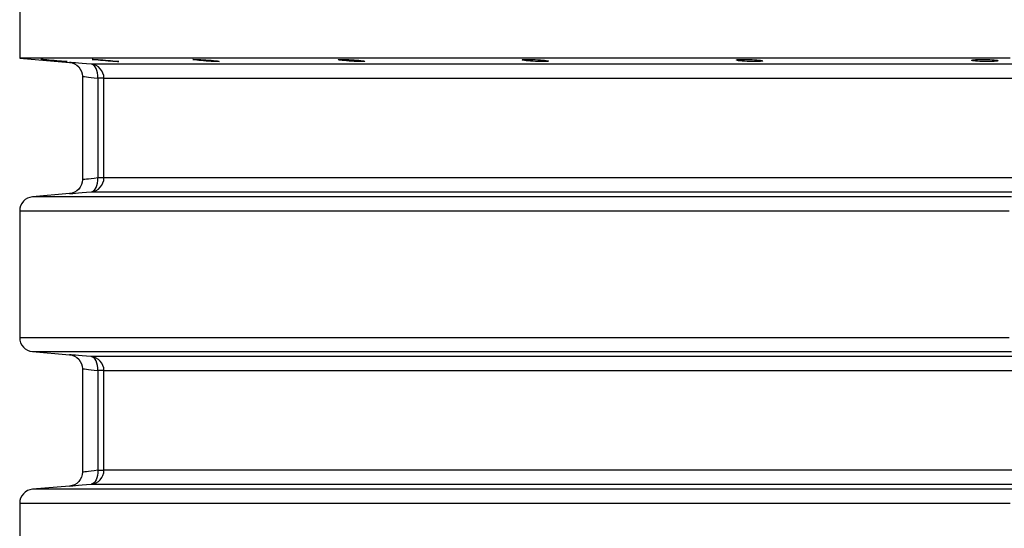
# Model space of a CAD drawing. Header units: millimetres. Extents: x 196 to 2027204, y -221452 to 153872.
# Tile 300 of 381: x 1216088 to 1216795, y -198737 to -198371. Entities that reach past the tile are written whole.
import ezdxf

# ---------------------------------------------------------------- set-up
doc = ezdxf.new("R2010")
doc.units = ezdxf.units.MM
doc.layers.add('00_Основной', color=163, linetype='Continuous', lineweight=40)

msp = doc.modelspace()

# ---------------------------------------------------------------- linework, layer by layer
at = {"layer": '00_Основной', "color": 252, "lineweight": 25, "ltscale": 10}
for p, q in [((1216087.71, -198364, 0.2), (1216087.71, -198399.01, 0.2)), ((1216087.71, -198399.01, 0.2), (1216123.58, -198402.14, 0.2)), ((1216132.71, -198412.06, 0.2), (1216132.71, -198486.46, 0.2)), ((1216143.79, -198413.42, 0.2), (1216143.79, -198485.08, 0.2)), ((1216148.22, -198485.08, 0.2), (1216148.22, -198413.42, 0.2)), ((1216123.58, -198496.36, 0.2), (1216096.84, -198498.7, 0.2)), ((1216087.71, -198508.66, 0.2), (1216087.71, -198599.84, 0.2)), ((1216096.84, -198609.8, 0.2), (1216123.58, -198612.14, 0.2)), ((1216132.71, -198622.06, 0.2), (1216132.71, -198696.46, 0.2)), ((1216143.79, -198623.42, 0.2), (1216143.79, -198695.09, 0.2)), ((1216148.22, -198695.09, 0.2), (1216148.22, -198623.42, 0.2)), ((1216123.58, -198706.36, 0.2), (1216096.84, -198708.7, 0.2)), ((1216087.71, -198718.67, 0.2), (1216087.71, -198809.84, 0.2))]:
    msp.add_line(p, q, dxfattribs=at)
at = {"layer": '00_Основной', "color": 252, "lineweight": 25, "ltscale": 10, "elevation": 0.2}
for points in [[(1216799.17, -198399.01), (1216776.83, -198399.01), (1216754.61, -198399.01), (1216732.53, -198399.01), (1216710.62, -198399.01), (1216688.87, -198399.01), (1216667.3, -198399.01), (1216645.93, -198399.01), (1216624.78, -198399.01), (1216603.85, -198399.01), (1216583.17, -198399.01), (1216562.73, -198399.01), (1216542.58, -198399.01), (1216522.71, -198399.01), (1216503.14, -198399.01), (1216483.88, -198399.01), (1216464.94, -198399.01), (1216446.33, -198399.01), (1216428.09, -198399.01), (1216410.21, -198399.01), (1216392.69, -198399.01), (1216375.56, -198399.01), (1216358.84, -198399.01), (1216342.53, -198399.01), (1216326.64, -198399.01), (1216311.17, -198399.01), (1216296.16, -198399.01), (1216281.6, -198399.01), (1216267.5, -198399.01), (1216253.87, -198399.01), (1216240.72, -198399.01), (1216228.07, -198399.01), (1216215.91, -198399.01), (1216204.27, -198399.01), (1216193.13, -198399.01), (1216182.54, -198399.01), (1216172.46, -198399.01), (1216162.92, -198399.01), (1216153.93, -198399.01), (1216145.49, -198399.01), (1216137.61, -198399.01), (1216130.3, -198399.01), (1216123.54, -198399.01), (1216117.36, -198399.01), (1216111.74, -198399.01), (1216106.72, -198399.01), (1216102.27, -198399.01), (1216098.42, -198399.01), (1216095.14, -198399.01), (1216092.48, -198399.01), (1216090.39, -198399.01), (1216088.9, -198399.01), (1216088, -198399.01), (1216087.71, -198399.01)], [(1216123.58, -198402.14), (1216125.29, -198402.45), (1216127.01, -198403.08), (1216128.64, -198404.06), (1216130.09, -198405.34), (1216131.24, -198406.9), (1216132.08, -198408.6), (1216132.55, -198410.37), (1216132.71, -198412.1)], [(1216139.1, -198403.45), (1216135.69, -198403.17), (1216132.61, -198402.9), (1216129.95, -198402.68), (1216127.7, -198402.49), (1216125.92, -198402.34), (1216124.64, -198402.22), (1216123.85, -198402.17), (1216123.58, -198402.14)], [(1216811.76, -198403.45), (1216791.19, -198403.45), (1216770.73, -198403.45), (1216750.38, -198403.45), (1216730.17, -198403.45), (1216710.12, -198403.45), (1216690.22, -198403.45), (1216670.5, -198403.45), (1216650.97, -198403.45), (1216631.64, -198403.45), (1216612.52, -198403.45), (1216593.62, -198403.45), (1216574.97, -198403.45), (1216556.57, -198403.45), (1216538.42, -198403.45), (1216520.55, -198403.45), (1216502.97, -198403.45), (1216485.69, -198403.45), (1216468.71, -198403.45), (1216452.06, -198403.45), (1216435.73, -198403.45), (1216419.76, -198403.45), (1216404.12, -198403.45), (1216388.85, -198403.45), (1216373.97, -198403.45), (1216359.45, -198403.45), (1216345.34, -198403.45), (1216331.62, -198403.45), (1216318.3, -198403.45), (1216305.42, -198403.45), (1216292.96, -198403.45), (1216280.92, -198403.45), (1216269.33, -198403.45), (1216258.2, -198403.45), (1216247.53, -198403.45), (1216237.32, -198403.45), (1216227.58, -198403.45), (1216218.32, -198403.45), (1216209.55, -198403.45), (1216201.25, -198403.45), (1216193.46, -198403.45), (1216186.16, -198403.45), (1216179.38, -198403.45), (1216173.1, -198403.45), (1216167.34, -198403.45), (1216162.09, -198403.45), (1216157.36, -198403.45), (1216153.17, -198403.45), (1216149.49, -198403.45), (1216146.34, -198403.45), (1216143.73, -198403.45), (1216141.66, -198403.45), (1216140.11, -198403.45), (1216139.1, -198403.45)], [(1216148.22, -198413.42), (1216148.05, -198411.58), (1216147.54, -198409.79), (1216146.71, -198408.14), (1216145.59, -198406.66), (1216144.22, -198405.42), (1216142.65, -198404.46), (1216140.92, -198403.79), (1216139.1, -198403.45)], [(1216143.79, -198413.42), (1216143.8, -198411.54), (1216143.62, -198409.72), (1216143.22, -198408.04), (1216142.67, -198406.54), (1216141.94, -198405.3), (1216141.09, -198404.36), (1216140.12, -198403.74), (1216139.1, -198403.45)], [(1216132.71, -198412.1), (1216132.89, -198412.13), (1216133.45, -198412.19), (1216134.36, -198412.3), (1216135.66, -198412.46), (1216137.17, -198412.62), (1216139.03, -198412.85), (1216141.25, -198413.12), (1216143.79, -198413.42)], [(1216148.22, -198413.42), (1216148.11, -198413.42), (1216147.87, -198413.42), (1216147.47, -198413.42), (1216146.96, -198413.42), (1216146.33, -198413.42), (1216145.58, -198413.42), (1216144.73, -198413.42), (1216143.79, -198413.42)], [(1216148.22, -198413.42), (1216149.22, -198413.42), (1216150.75, -198413.42), (1216152.81, -198413.42), (1216155.39, -198413.42), (1216158.51, -198413.42), (1216162.13, -198413.42), (1216166.29, -198413.42), (1216170.97, -198413.42), (1216176.15, -198413.42), (1216181.84, -198413.42), (1216188.05, -198413.42), (1216194.77, -198413.42), (1216201.98, -198413.42), (1216209.68, -198413.42), (1216217.87, -198413.42), (1216226.55, -198413.42), (1216235.71, -198413.42), (1216245.34, -198413.42), (1216255.45, -198413.42), (1216266.01, -198413.42), (1216277.01, -198413.42), (1216288.47, -198413.42), (1216300.37, -198413.42), (1216312.68, -198413.42), (1216325.43, -198413.42), (1216338.59, -198413.42), (1216352.15, -198413.42), (1216366.12, -198413.42), (1216380.47, -198413.42), (1216395.2, -198413.42), (1216410.29, -198413.42), (1216425.76, -198413.42), (1216441.56, -198413.42), (1216457.69, -198413.42), (1216474.16, -198413.42), (1216490.95, -198413.42), (1216508.04, -198413.42), (1216525.42, -198413.42), (1216543.09, -198413.42), (1216561.02, -198413.42), (1216579.23, -198413.42), (1216597.67, -198413.42), (1216616.35, -198413.42), (1216635.26, -198413.42), (1216654.39, -198413.42), (1216673.7, -198413.42), (1216693.2, -198413.42), (1216712.87, -198413.42), (1216732.71, -198413.42), (1216752.7, -198413.42), (1216772.82, -198413.42), (1216793.05, -198413.42), (1216813.4, -198413.42)], [(1216132.71, -198486.4), (1216132.55, -198488.13), (1216132.08, -198489.9), (1216131.24, -198491.62), (1216130.09, -198493.16), (1216128.64, -198494.46), (1216127.01, -198495.43), (1216125.29, -198496.06), (1216123.58, -198496.36)], [(1216143.79, -198485.08), (1216141.25, -198485.4), (1216139.04, -198485.65), (1216137.18, -198485.88), (1216135.66, -198486.06), (1216134.38, -198486.22), (1216133.45, -198486.31), (1216132.89, -198486.38), (1216132.71, -198486.4), (1216132.71, -198486.4)], [(1216139.1, -198495.05), (1216140.92, -198494.72), (1216142.65, -198494.06), (1216144.22, -198493.09), (1216145.59, -198491.84), (1216146.71, -198490.38), (1216147.54, -198488.71), (1216148.05, -198486.93), (1216148.22, -198485.08)], [(1216139.1, -198495.05), (1216140.12, -198494.78), (1216141.09, -198494.16), (1216141.94, -198493.2), (1216142.67, -198491.96), (1216143.22, -198490.48), (1216143.62, -198488.8), (1216143.8, -198486.98), (1216143.79, -198485.08)], [(1216148.22, -198485.08), (1216148.11, -198485.08), (1216147.87, -198485.08), (1216147.47, -198485.08), (1216146.96, -198485.08), (1216146.33, -198485.08), (1216145.58, -198485.08), (1216144.73, -198485.08), (1216143.79, -198485.08)], [(1216813.4, -198485.08), (1216793.05, -198485.08), (1216772.82, -198485.08), (1216752.7, -198485.08), (1216732.71, -198485.08), (1216712.87, -198485.08), (1216693.2, -198485.08), (1216673.7, -198485.08), (1216654.39, -198485.08), (1216635.26, -198485.08), (1216616.35, -198485.08), (1216597.67, -198485.08), (1216579.23, -198485.08), (1216561.02, -198485.08), (1216543.09, -198485.08), (1216525.42, -198485.08), (1216508.04, -198485.08), (1216490.95, -198485.08), (1216474.16, -198485.08), (1216457.69, -198485.08), (1216441.56, -198485.08), (1216425.76, -198485.08), (1216410.29, -198485.08), (1216395.2, -198485.08), (1216380.47, -198485.08), (1216366.12, -198485.08), (1216352.15, -198485.08), (1216338.59, -198485.08), (1216325.43, -198485.08), (1216312.68, -198485.08), (1216300.37, -198485.08), (1216288.47, -198485.08), (1216277.01, -198485.08), (1216266.01, -198485.08), (1216255.45, -198485.08), (1216245.34, -198485.08), (1216235.71, -198485.08), (1216226.55, -198485.08), (1216217.87, -198485.08), (1216209.68, -198485.08), (1216201.98, -198485.08), (1216194.77, -198485.08), (1216188.05, -198485.08), (1216181.84, -198485.08), (1216176.15, -198485.08), (1216170.97, -198485.08), (1216166.29, -198485.08), (1216162.13, -198485.08), (1216158.51, -198485.08), (1216155.39, -198485.08), (1216152.81, -198485.08), (1216150.75, -198485.08), (1216149.22, -198485.08), (1216148.22, -198485.08)], [(1216123.58, -198496.36), (1216123.58, -198496.36), (1216123.85, -198496.35), (1216124.63, -198496.28), (1216125.92, -198496.16), (1216127.71, -198496.02), (1216129.95, -198495.82), (1216132.61, -198495.6), (1216135.69, -198495.34), (1216139.1, -198495.05)], [(1216139.1, -198495.05), (1216140.11, -198495.05), (1216141.66, -198495.05), (1216143.73, -198495.05), (1216146.34, -198495.05), (1216149.49, -198495.05), (1216153.17, -198495.05), (1216157.36, -198495.05), (1216162.09, -198495.05), (1216167.34, -198495.05), (1216173.1, -198495.05), (1216179.38, -198495.05), (1216186.16, -198495.05), (1216193.46, -198495.05), (1216201.25, -198495.05), (1216209.55, -198495.05), (1216218.32, -198495.05), (1216227.58, -198495.05), (1216237.32, -198495.05), (1216247.53, -198495.05), (1216258.2, -198495.05), (1216269.33, -198495.05), (1216280.92, -198495.05), (1216292.96, -198495.05), (1216305.42, -198495.05), (1216318.3, -198495.05), (1216331.62, -198495.05), (1216345.34, -198495.05), (1216359.45, -198495.05), (1216373.97, -198495.05), (1216388.85, -198495.05), (1216404.12, -198495.05), (1216419.76, -198495.05), (1216435.73, -198495.05), (1216452.06, -198495.05), (1216468.71, -198495.05), (1216485.69, -198495.05), (1216502.97, -198495.05), (1216520.55, -198495.05), (1216538.42, -198495.05), (1216556.57, -198495.05), (1216574.97, -198495.05), (1216593.62, -198495.05), (1216612.52, -198495.05), (1216631.64, -198495.05), (1216650.97, -198495.05), (1216670.5, -198495.05), (1216690.22, -198495.05), (1216710.12, -198495.05), (1216730.17, -198495.05), (1216750.38, -198495.05), (1216770.73, -198495.05), (1216791.19, -198495.05), (1216811.76, -198495.05)], [(1216096.84, -198498.7), (1216095.02, -198499.04), (1216093.28, -198499.7), (1216091.7, -198500.66), (1216090.33, -198501.9), (1216089.22, -198503.39), (1216088.39, -198505.04), (1216087.88, -198506.82), (1216087.71, -198508.66)], [(1216800.12, -198498.7), (1216777.91, -198498.7), (1216755.84, -198498.7), (1216733.9, -198498.7), (1216712.13, -198498.7), (1216690.51, -198498.7), (1216669.09, -198498.7), (1216647.85, -198498.7), (1216626.84, -198498.7), (1216606.05, -198498.7), (1216585.52, -198498.7), (1216565.23, -198498.7), (1216545.22, -198498.7), (1216525.49, -198498.7), (1216506.06, -198498.7), (1216486.96, -198498.7), (1216468.16, -198498.7), (1216449.7, -198498.7), (1216431.61, -198498.7), (1216413.87, -198498.7), (1216396.5, -198498.7), (1216379.54, -198498.7), (1216362.96, -198498.7), (1216346.81, -198498.7), (1216331.07, -198498.7), (1216315.76, -198498.7), (1216300.9, -198498.7), (1216286.49, -198498.7), (1216272.55, -198498.7), (1216259.08, -198498.7), (1216246.09, -198498.7), (1216233.6, -198498.7), (1216221.61, -198498.7), (1216210.13, -198498.7), (1216199.16, -198498.7), (1216188.72, -198498.7), (1216178.81, -198498.7), (1216169.43, -198498.7), (1216160.61, -198498.7), (1216152.34, -198498.7), (1216144.62, -198498.7), (1216137.47, -198498.7), (1216130.88, -198498.7), (1216124.85, -198498.7), (1216119.42, -198498.7), (1216114.55, -198498.7), (1216110.27, -198498.7), (1216106.59, -198498.7), (1216103.48, -198498.7), (1216100.97, -198498.7), (1216099.06, -198498.7), (1216097.73, -198498.7), (1216096.99, -198498.7), (1216096.84, -198498.7)], [(1216087.71, -198508.66), (1216087.86, -198508.66), (1216088.61, -198508.66), (1216089.95, -198508.66), (1216091.89, -198508.66), (1216094.43, -198508.66), (1216097.57, -198508.66), (1216101.3, -198508.66), (1216105.62, -198508.66), (1216110.54, -198508.66), (1216116.03, -198508.66), (1216122.11, -198508.66), (1216128.77, -198508.66), (1216136.01, -198508.66), (1216143.8, -198508.66), (1216152.17, -198508.66), (1216161.09, -198508.66), (1216170.56, -198508.66), (1216180.57, -198508.66), (1216191.13, -198508.66), (1216202.21, -198508.66), (1216213.82, -198508.66), (1216225.94, -198508.66), (1216238.57, -198508.66), (1216251.69, -198508.66), (1216265.3, -198508.66), (1216279.4, -198508.66), (1216293.96, -198508.66), (1216308.97, -198508.66), (1216324.44, -198508.66), (1216340.34, -198508.66), (1216356.68, -198508.66), (1216373.42, -198508.66), (1216390.58, -198508.66), (1216408.12, -198508.66), (1216426.04, -198508.66), (1216444.34, -198508.66), (1216462.98, -198508.66), (1216481.97, -198508.66), (1216501.29, -198508.66), (1216520.92, -198508.66), (1216540.86, -198508.66), (1216561.08, -198508.66), (1216581.58, -198508.66), (1216602.34, -198508.66), (1216623.34, -198508.66), (1216644.58, -198508.66), (1216666.04, -198508.66), (1216687.68, -198508.66), (1216709.53, -198508.66), (1216731.54, -198508.66), (1216753.71, -198508.66), (1216776.02, -198508.66), (1216798.46, -198508.66)], [(1216087.71, -198599.84), (1216087.88, -198601.68), (1216088.39, -198603.46), (1216089.22, -198605.13), (1216090.33, -198606.6), (1216091.7, -198607.84), (1216093.28, -198608.81), (1216095.02, -198609.48), (1216096.84, -198609.8)], [(1216798.46, -198599.84), (1216776.02, -198599.84), (1216753.71, -198599.84), (1216731.54, -198599.84), (1216709.53, -198599.84), (1216687.68, -198599.84), (1216666.04, -198599.84), (1216644.58, -198599.84), (1216623.34, -198599.84), (1216602.34, -198599.84), (1216581.58, -198599.84), (1216561.08, -198599.84), (1216540.86, -198599.84), (1216520.92, -198599.84), (1216501.29, -198599.84), (1216481.97, -198599.84), (1216462.98, -198599.84), (1216444.34, -198599.84), (1216426.04, -198599.84), (1216408.12, -198599.84), (1216390.58, -198599.84), (1216373.42, -198599.84), (1216356.68, -198599.84), (1216340.34, -198599.84), (1216324.44, -198599.84), (1216308.97, -198599.84), (1216293.94, -198599.84), (1216279.4, -198599.84), (1216265.3, -198599.84), (1216251.69, -198599.84), (1216238.57, -198599.84), (1216225.94, -198599.84), (1216213.82, -198599.84), (1216202.21, -198599.84), (1216191.13, -198599.84), (1216180.57, -198599.84), (1216170.56, -198599.84), (1216161.09, -198599.84), (1216152.17, -198599.84), (1216143.8, -198599.84), (1216136.01, -198599.84), (1216128.77, -198599.84), (1216122.11, -198599.84), (1216116.03, -198599.84), (1216110.54, -198599.84), (1216105.62, -198599.84), (1216101.3, -198599.84), (1216097.57, -198599.84), (1216094.43, -198599.84), (1216091.89, -198599.84), (1216089.95, -198599.84), (1216088.61, -198599.84), (1216087.86, -198599.84), (1216087.71, -198599.84)], [(1216096.84, -198609.8), (1216096.99, -198609.8), (1216097.73, -198609.8), (1216099.06, -198609.8), (1216100.97, -198609.8), (1216103.48, -198609.8), (1216106.59, -198609.8), (1216110.27, -198609.8), (1216114.55, -198609.8), (1216119.42, -198609.8), (1216124.85, -198609.8), (1216130.88, -198609.8), (1216137.47, -198609.8), (1216144.62, -198609.8), (1216152.34, -198609.8), (1216160.61, -198609.8), (1216169.43, -198609.8), (1216178.81, -198609.8), (1216188.72, -198609.8), (1216199.16, -198609.8), (1216210.13, -198609.8), (1216221.61, -198609.8), (1216233.6, -198609.8), (1216246.09, -198609.8), (1216259.08, -198609.8), (1216272.55, -198609.8), (1216286.49, -198609.8), (1216300.9, -198609.8), (1216315.76, -198609.8), (1216331.07, -198609.8), (1216346.81, -198609.8), (1216362.96, -198609.8), (1216379.54, -198609.8), (1216396.5, -198609.8), (1216413.87, -198609.8), (1216431.61, -198609.8), (1216449.7, -198609.8), (1216468.16, -198609.8), (1216486.96, -198609.8), (1216506.06, -198609.8), (1216525.49, -198609.8), (1216545.22, -198609.8), (1216565.23, -198609.8), (1216585.52, -198609.8), (1216606.05, -198609.8), (1216626.84, -198609.8), (1216647.85, -198609.8), (1216669.09, -198609.8), (1216690.51, -198609.8), (1216712.13, -198609.8), (1216733.9, -198609.8), (1216755.84, -198609.8), (1216777.91, -198609.8), (1216800.12, -198609.8)], [(1216123.58, -198612.14), (1216125.29, -198612.44), (1216127.01, -198613.07), (1216128.64, -198614.06), (1216130.09, -198615.34), (1216131.24, -198616.9), (1216132.08, -198618.6), (1216132.55, -198620.37), (1216132.71, -198622.1)], [(1216139.1, -198613.46), (1216135.69, -198613.16), (1216132.63, -198612.9), (1216129.95, -198612.68), (1216127.7, -198612.5), (1216125.92, -198612.34), (1216124.64, -198612.23), (1216123.85, -198612.17), (1216123.58, -198612.14)], [(1216811.76, -198613.46), (1216791.19, -198613.46), (1216770.73, -198613.46), (1216750.38, -198613.46), (1216730.17, -198613.46), (1216710.12, -198613.46), (1216690.22, -198613.46), (1216670.5, -198613.46), (1216650.97, -198613.46), (1216631.64, -198613.46), (1216612.52, -198613.46), (1216593.62, -198613.46), (1216574.97, -198613.46), (1216556.57, -198613.46), (1216538.42, -198613.46), (1216520.55, -198613.46), (1216502.97, -198613.46), (1216485.69, -198613.46), (1216468.71, -198613.46), (1216452.06, -198613.46), (1216435.73, -198613.46), (1216419.76, -198613.46), (1216404.12, -198613.46), (1216388.85, -198613.46), (1216373.97, -198613.46), (1216359.45, -198613.46), (1216345.34, -198613.46), (1216331.62, -198613.46), (1216318.3, -198613.46), (1216305.42, -198613.46), (1216292.96, -198613.46), (1216280.92, -198613.46), (1216269.33, -198613.46), (1216258.2, -198613.46), (1216247.53, -198613.46), (1216237.32, -198613.46), (1216227.58, -198613.46), (1216218.32, -198613.46), (1216209.55, -198613.46), (1216201.25, -198613.46), (1216193.46, -198613.46), (1216186.16, -198613.46), (1216179.38, -198613.46), (1216173.1, -198613.46), (1216167.34, -198613.46), (1216162.09, -198613.46), (1216157.36, -198613.46), (1216153.17, -198613.46), (1216149.49, -198613.46), (1216146.34, -198613.46), (1216143.73, -198613.46), (1216141.66, -198613.46), (1216140.11, -198613.46), (1216139.1, -198613.46)], [(1216148.22, -198623.42), (1216148.05, -198621.57), (1216147.54, -198619.79), (1216146.71, -198618.14), (1216145.59, -198616.66), (1216144.22, -198615.42), (1216142.65, -198614.46), (1216140.92, -198613.79), (1216139.1, -198613.46)], [(1216143.79, -198623.42), (1216143.8, -198621.54), (1216143.62, -198619.72), (1216143.22, -198618.04), (1216142.67, -198616.54), (1216141.94, -198615.3), (1216141.09, -198614.36), (1216140.12, -198613.74), (1216139.1, -198613.46)], [(1216132.71, -198622.1), (1216132.89, -198622.13), (1216133.45, -198622.19), (1216134.36, -198622.3), (1216135.66, -198622.46), (1216137.17, -198622.63), (1216139.03, -198622.85), (1216141.25, -198623.12), (1216143.79, -198623.42)], [(1216148.22, -198623.42), (1216148.11, -198623.42), (1216147.87, -198623.42), (1216147.47, -198623.42), (1216146.96, -198623.42), (1216146.33, -198623.42), (1216145.58, -198623.42), (1216144.73, -198623.42), (1216143.79, -198623.42)], [(1216148.22, -198623.42), (1216149.22, -198623.42), (1216150.75, -198623.42), (1216152.81, -198623.42), (1216155.39, -198623.42), (1216158.51, -198623.42), (1216162.13, -198623.42), (1216166.29, -198623.42), (1216170.97, -198623.42), (1216176.15, -198623.42), (1216181.84, -198623.42), (1216188.05, -198623.42), (1216194.77, -198623.42), (1216201.98, -198623.42), (1216209.68, -198623.42), (1216217.87, -198623.42), (1216226.55, -198623.42), (1216235.71, -198623.42), (1216245.34, -198623.42), (1216255.45, -198623.42), (1216266.01, -198623.42), (1216277.01, -198623.42), (1216288.47, -198623.42), (1216300.37, -198623.42), (1216312.68, -198623.42), (1216325.43, -198623.42), (1216338.59, -198623.42), (1216352.15, -198623.42), (1216366.12, -198623.42), (1216380.47, -198623.42), (1216395.2, -198623.42), (1216410.29, -198623.42), (1216425.76, -198623.42), (1216441.56, -198623.42), (1216457.69, -198623.42), (1216474.16, -198623.42), (1216490.95, -198623.42), (1216508.04, -198623.42), (1216525.42, -198623.42), (1216543.09, -198623.42), (1216561.02, -198623.42), (1216579.23, -198623.42), (1216597.67, -198623.42), (1216616.35, -198623.42), (1216635.26, -198623.42), (1216654.39, -198623.42), (1216673.7, -198623.42), (1216693.2, -198623.42), (1216712.87, -198623.42), (1216732.71, -198623.42), (1216752.7, -198623.42), (1216772.82, -198623.42), (1216793.05, -198623.42), (1216813.4, -198623.42)], [(1216143.79, -198695.09), (1216141.25, -198695.4), (1216139.04, -198695.65), (1216137.18, -198695.88), (1216135.66, -198696.06), (1216134.38, -198696.2), (1216133.45, -198696.32), (1216132.89, -198696.38), (1216132.71, -198696.4), (1216132.71, -198696.4)], [(1216139.1, -198705.05), (1216140.92, -198704.72), (1216142.65, -198704.06), (1216144.22, -198703.09), (1216145.59, -198701.85), (1216146.71, -198700.36), (1216147.54, -198698.71), (1216148.05, -198696.94), (1216148.22, -198695.09)], [(1216143.79, -198695.09), (1216143.8, -198696.98), (1216143.62, -198698.78), (1216143.22, -198700.48), (1216142.67, -198701.96), (1216141.94, -198703.2), (1216141.09, -198704.15), (1216140.12, -198704.78), (1216139.1, -198705.05)], [(1216143.79, -198695.09), (1216144.73, -198695.09), (1216145.58, -198695.09), (1216146.33, -198695.09), (1216146.96, -198695.09), (1216147.47, -198695.09), (1216147.87, -198695.09), (1216148.11, -198695.09), (1216148.22, -198695.09)], [(1216813.4, -198695.09), (1216793.05, -198695.09), (1216772.82, -198695.09), (1216752.7, -198695.09), (1216732.71, -198695.09), (1216712.87, -198695.09), (1216693.2, -198695.09), (1216673.7, -198695.09), (1216654.39, -198695.09), (1216635.26, -198695.09), (1216616.35, -198695.09), (1216597.67, -198695.09), (1216579.23, -198695.09), (1216561.02, -198695.09), (1216543.09, -198695.09), (1216525.42, -198695.09), (1216508.04, -198695.09), (1216490.95, -198695.09), (1216474.16, -198695.09), (1216457.69, -198695.09), (1216441.56, -198695.09), (1216425.76, -198695.09), (1216410.29, -198695.09), (1216395.2, -198695.09), (1216380.47, -198695.09), (1216366.12, -198695.09), (1216352.15, -198695.09), (1216338.59, -198695.09), (1216325.43, -198695.09), (1216312.68, -198695.09), (1216300.37, -198695.09), (1216288.47, -198695.09), (1216277.01, -198695.09), (1216266.01, -198695.09), (1216255.45, -198695.09), (1216245.34, -198695.09), (1216235.71, -198695.09), (1216226.55, -198695.09), (1216217.87, -198695.09), (1216209.68, -198695.09), (1216201.98, -198695.09), (1216194.77, -198695.09), (1216188.05, -198695.09), (1216181.84, -198695.09), (1216176.15, -198695.09), (1216170.97, -198695.09), (1216166.29, -198695.09), (1216162.13, -198695.09), (1216158.51, -198695.09), (1216155.39, -198695.09), (1216152.81, -198695.09), (1216150.75, -198695.09), (1216149.22, -198695.09), (1216148.22, -198695.09)], [(1216132.71, -198696.4), (1216132.55, -198698.14), (1216132.08, -198699.9), (1216131.24, -198701.61), (1216130.09, -198703.16), (1216128.64, -198704.46), (1216127.01, -198705.43), (1216125.29, -198706.06), (1216123.58, -198706.36)], [(1216096.84, -198708.7), (1216095.02, -198709.04), (1216093.28, -198709.69), (1216091.7, -198710.66), (1216090.33, -198711.91), (1216089.22, -198713.39), (1216088.39, -198715.04), (1216087.88, -198716.82), (1216087.71, -198718.67)], [(1216800.83, -198708.7), (1216778.73, -198708.7), (1216756.75, -198708.7), (1216734.9, -198708.7), (1216713.21, -198708.7), (1216691.68, -198708.7), (1216670.34, -198708.7), (1216649.2, -198708.7), (1216628.27, -198708.7), (1216607.56, -198708.7), (1216587.09, -198708.7), (1216566.88, -198708.7), (1216546.94, -198708.7), (1216527.27, -198708.7), (1216507.91, -198708.7), (1216488.84, -198708.7), (1216470.11, -198708.7), (1216451.71, -198708.7), (1216433.65, -198708.7), (1216415.95, -198708.7), (1216398.62, -198708.7), (1216381.67, -198708.7), (1216365.12, -198708.7), (1216348.98, -198708.7), (1216333.26, -198708.7), (1216317.96, -198708.7), (1216303.1, -198708.7), (1216288.68, -198708.7), (1216274.74, -198708.7), (1216261.25, -198708.7), (1216248.24, -198708.7), (1216235.72, -198708.7), (1216223.7, -198708.7), (1216212.17, -198708.7), (1216201.16, -198708.7), (1216190.67, -198708.7), (1216180.7, -198708.7), (1216171.26, -198708.7), (1216162.37, -198708.7), (1216154.02, -198708.7), (1216146.21, -198708.7), (1216138.98, -198708.7), (1216132.29, -198708.7), (1216126.18, -198708.7), (1216120.63, -198708.7), (1216115.65, -198708.7), (1216111.25, -198708.7), (1216107.44, -198708.7), (1216104.21, -198708.7), (1216101.55, -198708.7), (1216099.49, -198708.7), (1216098.01, -198708.7), (1216097.14, -198708.7), (1216096.84, -198708.7)], [(1216123.58, -198706.36), (1216123.58, -198706.36), (1216123.85, -198706.35), (1216124.63, -198706.28), (1216125.92, -198706.16), (1216127.71, -198706.02), (1216129.95, -198705.82), (1216132.61, -198705.6), (1216135.69, -198705.34), (1216139.1, -198705.05)], [(1216139.1, -198705.05), (1216140.11, -198705.05), (1216141.66, -198705.05), (1216143.73, -198705.05), (1216146.34, -198705.05), (1216149.49, -198705.05), (1216153.17, -198705.05), (1216157.36, -198705.05), (1216162.09, -198705.05), (1216167.34, -198705.05), (1216173.1, -198705.05), (1216179.38, -198705.05), (1216186.16, -198705.05), (1216193.46, -198705.05), (1216201.25, -198705.05), (1216209.55, -198705.05), (1216218.32, -198705.05), (1216227.58, -198705.05), (1216237.32, -198705.05), (1216247.53, -198705.05), (1216258.2, -198705.05), (1216269.33, -198705.05), (1216280.92, -198705.05), (1216292.96, -198705.05), (1216305.42, -198705.05), (1216318.3, -198705.05), (1216331.62, -198705.05), (1216345.34, -198705.05), (1216359.45, -198705.05), (1216373.97, -198705.05), (1216388.85, -198705.05), (1216404.12, -198705.05), (1216419.76, -198705.05), (1216435.73, -198705.05), (1216452.06, -198705.05), (1216468.71, -198705.05), (1216485.69, -198705.05), (1216502.97, -198705.05), (1216520.55, -198705.05), (1216538.42, -198705.05), (1216556.57, -198705.05), (1216574.97, -198705.05), (1216593.62, -198705.05), (1216612.52, -198705.05), (1216631.64, -198705.05), (1216650.97, -198705.05), (1216670.5, -198705.05), (1216690.22, -198705.05), (1216710.12, -198705.05), (1216730.17, -198705.05), (1216750.38, -198705.05), (1216770.73, -198705.05), (1216791.19, -198705.05), (1216811.76, -198705.05)], [(1216087.71, -198718.67), (1216088, -198718.67), (1216088.9, -198718.67), (1216090.39, -198718.67), (1216092.48, -198718.67), (1216095.14, -198718.67), (1216098.42, -198718.67), (1216102.27, -198718.67), (1216106.72, -198718.67), (1216111.74, -198718.67), (1216117.36, -198718.67), (1216123.54, -198718.67), (1216130.3, -198718.67), (1216137.61, -198718.67), (1216145.49, -198718.67), (1216153.93, -198718.67), (1216162.92, -198718.67), (1216172.46, -198718.67), (1216182.54, -198718.67), (1216193.13, -198718.67), (1216204.27, -198718.67), (1216215.91, -198718.67), (1216228.07, -198718.67), (1216240.72, -198718.67), (1216253.87, -198718.67), (1216267.5, -198718.67), (1216281.6, -198718.67), (1216296.16, -198718.67), (1216311.17, -198718.67), (1216326.64, -198718.67), (1216342.53, -198718.67), (1216358.84, -198718.67), (1216375.56, -198718.67), (1216392.69, -198718.67), (1216410.21, -198718.67), (1216428.09, -198718.67), (1216446.33, -198718.67), (1216464.94, -198718.67), (1216483.88, -198718.67), (1216503.14, -198718.67), (1216522.71, -198718.67), (1216542.58, -198718.67), (1216562.73, -198718.67), (1216583.17, -198718.67), (1216603.85, -198718.67), (1216624.78, -198718.67), (1216645.93, -198718.67), (1216667.3, -198718.67), (1216688.87, -198718.67), (1216710.62, -198718.67), (1216732.53, -198718.67), (1216754.61, -198718.67), (1216776.83, -198718.67), (1216799.17, -198718.67)]]:
    msp.add_lwpolyline(points, dxfattribs=at)
for points in [[(1216105.72, -198400.24), (1216104.52, -198400.12), (1216103.63, -198400.02), (1216103.06, -198399.97), (1216102.87, -198399.92), (1216103.03, -198399.92), (1216103.57, -198399.95), (1216104.43, -198400.01), (1216105.6, -198400.11), (1216107.01, -198400.22), (1216108.65, -198400.35), (1216110.44, -198400.5), (1216112.29, -198400.66), (1216114.14, -198400.81), (1216115.93, -198400.98), (1216117.58, -198401.14), (1216119.02, -198401.26), (1216120.21, -198401.39), (1216121.1, -198401.48), (1216121.66, -198401.55), (1216121.87, -198401.58), (1216121.7, -198401.59), (1216121.17, -198401.55), (1216120.31, -198401.49), (1216119.14, -198401.41), (1216117.71, -198401.29), (1216116.06, -198401.15), (1216114.28, -198401), (1216112.45, -198400.84), (1216110.61, -198400.69), (1216108.82, -198400.52), (1216107.15, -198400.38)], [(1216142.66, -198400.38), (1216141.47, -198400.25), (1216140.57, -198400.12), (1216140.01, -198400.04), (1216139.81, -198399.97), (1216139.98, -198399.92), (1216140.51, -198399.92), (1216141.37, -198399.95), (1216142.55, -198400.01), (1216143.96, -198400.1), (1216145.59, -198400.21), (1216147.39, -198400.34), (1216149.23, -198400.49), (1216151.08, -198400.64), (1216152.87, -198400.81), (1216154.53, -198400.97), (1216155.97, -198401.12), (1216157.15, -198401.26), (1216158.04, -198401.38), (1216158.61, -198401.48), (1216158.82, -198401.55), (1216158.64, -198401.58), (1216158.13, -198401.59), (1216157.25, -198401.56), (1216156.09, -198401.49), (1216154.67, -198401.41), (1216153.02, -198401.29), (1216151.24, -198401.17), (1216149.39, -198401.01), (1216147.55, -198400.86), (1216145.76, -198400.69), (1216144.11, -198400.53)], [(1216214.92, -198400.54), (1216213.74, -198400.39), (1216212.85, -198400.25), (1216212.28, -198400.14), (1216212.08, -198400.04), (1216212.25, -198399.97), (1216212.79, -198399.94), (1216213.65, -198399.92), (1216214.82, -198399.95), (1216216.23, -198400.01), (1216217.88, -198400.1), (1216219.66, -198400.19), (1216221.51, -198400.34), (1216223.36, -198400.48), (1216225.15, -198400.63), (1216226.82, -198400.8), (1216228.24, -198400.96), (1216229.43, -198401.11), (1216230.32, -198401.25), (1216230.88, -198401.38), (1216231.09, -198401.46), (1216230.92, -198401.53), (1216230.4, -198401.58), (1216229.52, -198401.59), (1216228.37, -198401.56), (1216226.93, -198401.5), (1216225.28, -198401.42), (1216223.5, -198401.31), (1216221.67, -198401.17), (1216219.83, -198401.02), (1216218.04, -198400.87), (1216216.37, -198400.7)], [(1216319.37, -198400.72), (1216318.19, -198400.54), (1216317.3, -198400.4), (1216316.73, -198400.26), (1216316.54, -198400.14), (1216316.7, -198400.04), (1216317.24, -198399.97), (1216318.1, -198399.94), (1216319.27, -198399.92), (1216320.69, -198399.95), (1216322.34, -198400), (1216324.13, -198400.08), (1216325.98, -198400.19), (1216327.83, -198400.32), (1216329.62, -198400.48), (1216331.27, -198400.63), (1216332.71, -198400.78), (1216333.88, -198400.94), (1216334.77, -198401.1), (1216335.33, -198401.24), (1216335.53, -198401.36), (1216335.37, -198401.46), (1216334.84, -198401.53), (1216333.98, -198401.58), (1216332.81, -198401.59), (1216331.38, -198401.56), (1216329.73, -198401.5), (1216327.94, -198401.42), (1216326.1, -198401.31), (1216324.27, -198401.18), (1216322.48, -198401.04), (1216320.81, -198400.87)], [(1216451.41, -198400.88), (1216450.23, -198400.73), (1216449.34, -198400.56), (1216448.78, -198400.4), (1216448.59, -198400.26), (1216448.76, -198400.15), (1216449.31, -198400.05), (1216450.17, -198399.98), (1216451.32, -198399.94), (1216452.75, -198399.92), (1216454.4, -198399.94), (1216456.19, -198400), (1216458.04, -198400.08), (1216459.89, -198400.18), (1216461.68, -198400.32), (1216463.33, -198400.46), (1216464.77, -198400.62), (1216465.95, -198400.77), (1216466.83, -198400.94), (1216467.4, -198401.1), (1216467.59, -198401.24), (1216467.43, -198401.35), (1216466.89, -198401.46), (1216466.03, -198401.53), (1216464.86, -198401.58), (1216463.43, -198401.59), (1216461.78, -198401.56), (1216459.99, -198401.5), (1216458.15, -198401.44), (1216456.3, -198401.32), (1216454.51, -198401.2), (1216452.86, -198401.04)], [(1216605.29, -198401.05), (1216604.11, -198400.9), (1216603.23, -198400.73), (1216602.68, -198400.57), (1216602.48, -198400.42), (1216602.65, -198400.28), (1216603.2, -198400.15), (1216604.06, -198400.05), (1216605.22, -198399.98), (1216606.65, -198399.94), (1216608.3, -198399.92), (1216610.09, -198399.94), (1216611.94, -198400), (1216613.78, -198400.06), (1216615.59, -198400.18), (1216617.24, -198400.3), (1216618.67, -198400.45), (1216619.84, -198400.6), (1216620.73, -198400.77), (1216621.29, -198400.93), (1216621.48, -198401.08), (1216621.31, -198401.22), (1216620.79, -198401.35), (1216619.91, -198401.45), (1216618.74, -198401.53), (1216617.31, -198401.58), (1216615.66, -198401.59), (1216613.87, -198401.56), (1216612.02, -198401.52), (1216610.19, -198401.44), (1216608.4, -198401.32), (1216606.73, -198401.2)], [(1216774.29, -198401.21), (1216773.1, -198401.05), (1216772.23, -198400.9), (1216771.68, -198400.74), (1216771.48, -198400.57), (1216771.66, -198400.43), (1216772.2, -198400.28), (1216773.07, -198400.16), (1216774.23, -198400.05), (1216775.65, -198399.98), (1216777.31, -198399.94), (1216779.1, -198399.92), (1216780.94, -198399.94), (1216782.81, -198400), (1216784.6, -198400.06), (1216786.25, -198400.16), (1216787.68, -198400.29), (1216788.86, -198400.43), (1216789.74, -198400.6), (1216790.29, -198400.76), (1216790.49, -198400.91), (1216790.32, -198401.07), (1216789.78, -198401.22), (1216788.9, -198401.35), (1216787.73, -198401.45), (1216786.31, -198401.52), (1216784.64, -198401.58), (1216782.87, -198401.59), (1216781.02, -198401.56), (1216779.18, -198401.52), (1216777.39, -198401.44), (1216775.73, -198401.34)]]:
    msp.add_lwpolyline(points, close=True, dxfattribs=at)

doc.saveas('drawing.dxf')
